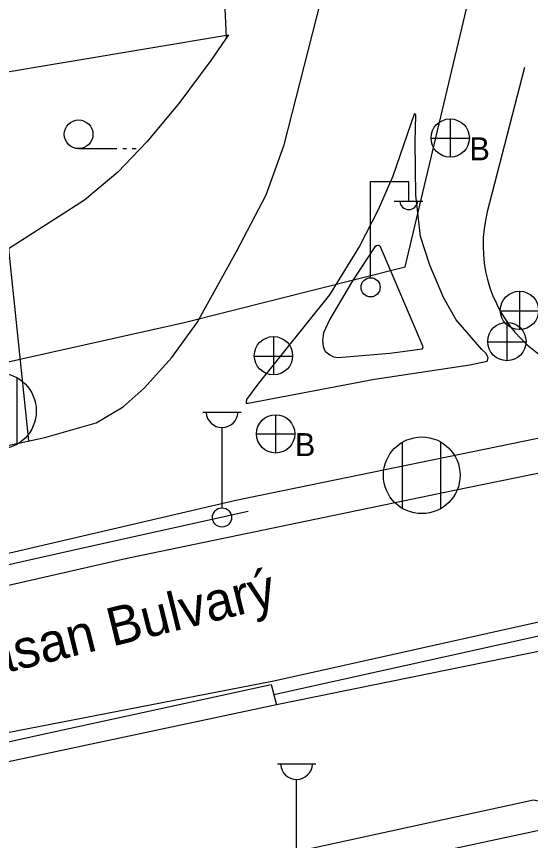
# Model space of a CAD drawing. Extents: x 419101 to 420177, y 4451541 to 4452254.
# Drawn here: x 419722.22 to 419749.05, y 4452044.01 to 4452086.99 of the extents above; entities that cross this region are included whole.
import ezdxf

# ---------------------------------------------------------------- set-up
doc = ezdxf.new("R2010")
doc.units = 0
for name, color, linetype in [('2_KADASTRO', 7, 'Continuous'), ('3_HALİHAZIR', 7, 'Continuous'), ('Level 62', 7, 'Continuous')]:
    doc.layers.add(name, color=color, linetype=linetype)

msp = doc.modelspace()

# ---------------------------------------------------------------- linework, layer by layer
at = {"layer": '2_KADASTRO'}
msp.add_lwpolyline([(419708.282, 4452065.977), (419730.97, 4452071.03), (419742.504, 4452073.932), (419781.677, 4452238.67)], dxfattribs=at)
at = {"layer": '3_HALİHAZIR'}
for p, q in [((419744.853, 4452081.65), (419744.853, 4452079.65)), ((419743.853, 4452080.65), (419745.853, 4452080.65)), ((419725.462, 4452080.097), (419727.462, 4452080.097)), ((419727.762, 4452080.097), (419727.962, 4452080.097)), ((419728.262, 4452080.097), (419728.462, 4452080.097)), ((419740.689, 4452073.389), (419740.689, 4452078.389)), ((419740.689, 4452078.389), (419742.689, 4452078.389)), ((419742.689, 4452077.389), (419742.689, 4452078.389)), ((419741.929, 4452077.349), (419743.429, 4452077.349)), ((419748.484, 4452070.649), (419748.484, 4452072.65)), ((419747.464, 4452071.64), (419749.464, 4452071.64)), ((419747.826, 4452069.028), (419747.826, 4452071.028)), ((419735.646, 4452068.29), (419735.646, 4452070.29)), ((419746.806, 4452070.018), (419748.806, 4452070.018)), ((419734.626, 4452069.28), (419736.626, 4452069.28)), ((419722.254, 4452064.682), (419722.254, 4452068.142)), ((419731.946, 4452066.359), (419733.946, 4452066.359)), ((419735.743, 4452066.22), (419735.743, 4452064.22)), ((419732.946, 4452061.359), (419732.946, 4452065.552)), ((419734.743, 4452065.22), (419736.743, 4452065.22)), ((419742.369, 4452061.327), (419742.369, 4452064.787)), ((419744.369, 4452061.327), (419744.369, 4452064.787)), ((419735.836, 4452048.002), (419737.836, 4452048.002)), ((419736.836, 4452043.002), (419736.836, 4452047.195))]:
    msp.add_line(p, q, dxfattribs=at)
for points in [[(419683.366, 4452059.394), (419687.268, 4452060.243), (419687.631, 4452060.244), (419697.685, 4452059.667), (419699.218, 4452059.747), (419714.68, 4452063.079), (419723.704, 4452065.037), (419726.37, 4452065.79), (419727.794, 4452066.629), (419728.875, 4452067.611), (419730.333, 4452069.197), (419731.643, 4452071.035), (419733.707, 4452074.725), (419735.25, 4452077.68), (419736.183, 4452080.294), (419738.5, 4452089.364), (419741.176, 4452100.132), (419743.799, 4452110.624), (419745.95, 4452118.606), (419746.665, 4452121.895)], [(419732.878, 4452092.025), (419733.166, 4452085.871)], [(419720.788, 4452083.95), (419733.279, 4452086.038), (419732.369, 4452084.687), (419730.688, 4452082.446), (419729.026, 4452080.458), (419727.503, 4452078.869), (419725.772, 4452077.406), (419721.507, 4452074.673)], [(419685.337, 4452041.692), (419721.116, 4452049.512), (419735.648, 4452052.343), (419765.479, 4452058.976), (419803.77, 4452068.263), (419832.047, 4452073.915), (419846.386, 4452076.213), (419872.445, 4452079.756), (419890.897, 4452081.604), (419918.22, 4452083.688), (419940.3, 4452084.348), (419964.834, 4452084.5), (419985.907, 4452083.744), (420007.786, 4452082.528), (420026.8, 4452080.84), (420043.753, 4452078.768), (420062.038, 4452076.118), (420071.621, 4452074.582), (420083.274, 4452072.498), (420096.362, 4452069.786), (420110.248, 4452066.758), (420131.153, 4452061.533)], [(419743.799, 4452074.022), (419743.307, 4452075.516), (419743.058, 4452077.671), (419743.028, 4452080.454), (419743.057, 4452081.869), (419742.991, 4452081.913), (419742.967, 4452081.904), (419741.852, 4452078.668), (419741.088, 4452076.905), (419740.121, 4452075.004), (419738.556, 4452072.469), (419734.811, 4452067.82)], [(419735.648, 4452051.626), (419753.553, 4452055.59), (419787.947, 4452062.745), (419808.073, 4452066.552), (419824.886, 4452070.062), (419854.612, 4452074.925), (419884.543, 4452078.525), (419901.898, 4452079.94), (419924.67, 4452081.354), (419942.421, 4452081.953), (419968.17, 4452081.676), (419988.581, 4452081.052), (420004.314, 4452080.488), (420031.297, 4452077.697), (420044.224, 4452076.353)], [(420130.319, 4452058.874), (420099.984, 4452065.656), (420072.202, 4452070.958), (420055.64, 4452073.507), (420025.092, 4452077.298), (420002.523, 4452079.399), (419980.202, 4452080.467), (419961.133, 4452080.98), (419937.08, 4452080.859), (419919.004, 4452080.188), (419891.691, 4452078.364), (419876.797, 4452076.948), (419851.634, 4452073.702), (419829.209, 4452070.106), (419805.618, 4452065.288), (419784.55, 4452060.931), (419759.717, 4452055.949), (419735.794, 4452051.092), (419717.945, 4452047.292), (419699.497, 4452043.236), (419686.012, 4452039.946)], [(419721.811, 4452074.867), (419722.846, 4452064.851)], [(419739.014, 4452069.21), (419741.696, 4452069.422), (419743.4, 4452069.647), (419743.415, 4452069.661), (419743.441, 4452069.751), (419743.441, 4452069.751), (419741.223, 4452074.982), (419741.176, 4452075.017), (419741.143, 4452075.037), (419741.095, 4452075.042), (419741.014, 4452075.03), (419740.926, 4452074.974), (419739.751, 4452073.198)], [(419734.811, 4452067.82), (419734.23, 4452067.008), (419734.198, 4452066.855), (419734.212, 4452066.826), (419734.245, 4452066.816), (419734.307, 4452066.819), (419740.896, 4452068.078), (419745.879, 4452068.817), (419746.774, 4452069.017), (419746.798, 4452069.046), (419746.84, 4452069.203), (419746.715, 4452069.426), (419746.498, 4452069.623), (419745.16, 4452071.17), (419744.498, 4452072.327), (419743.799, 4452074.022)], [(419739.751, 4452073.198), (419738.575, 4452071.211), (419738.245, 4452070.485), (419738.194, 4452070.112), (419738.216, 4452069.78), (419738.312, 4452069.557), (419738.364, 4452069.499), (419738.571, 4452069.345), (419738.766, 4452069.245), (419739.014, 4452069.21)], [(419688.121, 4452049.667), (419711.804, 4452055.049), (419727.914, 4452058.716), (419745.076, 4452062.291), (419763.024, 4452065.954), (419773.238, 4452068.433), (419773.422, 4452068.544), (419773.456, 4452068.773), (419773.437, 4452068.783), (419755.779, 4452066.275), (419733.665, 4452061.739), (419713.059, 4452056.948), (419688.351, 4452051.589)], [(419687.304, 4452050.545), (419700.817, 4452053.687), (419725.846, 4452059.306), (419734.314, 4452061.183)], [(419684.085, 4452040.851), (419697.01, 4452043.701), (419723.833, 4452049.6), (419735.506, 4452052.143), (419735.794, 4452051.092)], [(419735.794, 4452051.092), (419717.945, 4452047.292), (419699.497, 4452043.236), (419684.303, 4452039.882)], [(419737.457, 4452043.567), (419749.2, 4452046.123), (419749.801, 4452046.013), (419749.998, 4452045.826), (419750.106, 4452045.459), (419750.082, 4452045.23), (419749.921, 4452044.84), (419749.647, 4452044.569), (419737.657, 4452041.99)]]:
    msp.add_lwpolyline(points, dxfattribs=at)
for centre, radius in [((419725.462, 4452080.847), 0.75), ((419744.853, 4452080.65), 1), ((419740.7, 4452072.865), 0.5), ((419748.469, 4452071.658), 1), ((419747.811, 4452070.036), 1), ((419735.631, 4452069.298), 1), ((419721.254, 4452066.412), 2), ((419735.743, 4452065.22), 1), ((419743.369, 4452063.057), 2), ((419732.946, 4452060.859), 0.5)]:
    msp.add_circle(centre, radius, dxfattribs=at)
for centre, radius, start, end in [((419742.69, 4452077.393), 0.474, 184.8384, 355.1464), ((419732.946, 4452066.388), 0.837, 183.298, 356.9072), ((419736.836, 4452048.032), 0.837, 183.298, 356.9072)]:
    msp.add_arc(centre, radius, start, end, dxfattribs=at)
at = {"layer": 'Level 62'}
msp.add_line((419748.729, 4452084.328), (419746.791, 4452076.799), dxfattribs=at)
msp.add_arc((419753.57, 4452075.054), 7, 165.5631, 282.5436, dxfattribs=at)

# ---------------------------------------------------------------- texts
at = {"layer": '3_HALİHAZIR'}
for p in [(419745.853, 4452079.489), (419736.743, 4452064.058)]:
    msp.add_text('B', height=1.2, dxfattribs=at).set_placement(p)
msp.add_text('Ulubatlý Hasan Bulvarý', height=2, rotation=13.9301, dxfattribs=at).set_placement((419708.895, 4452049.573))

doc.saveas('drawing.dxf')
